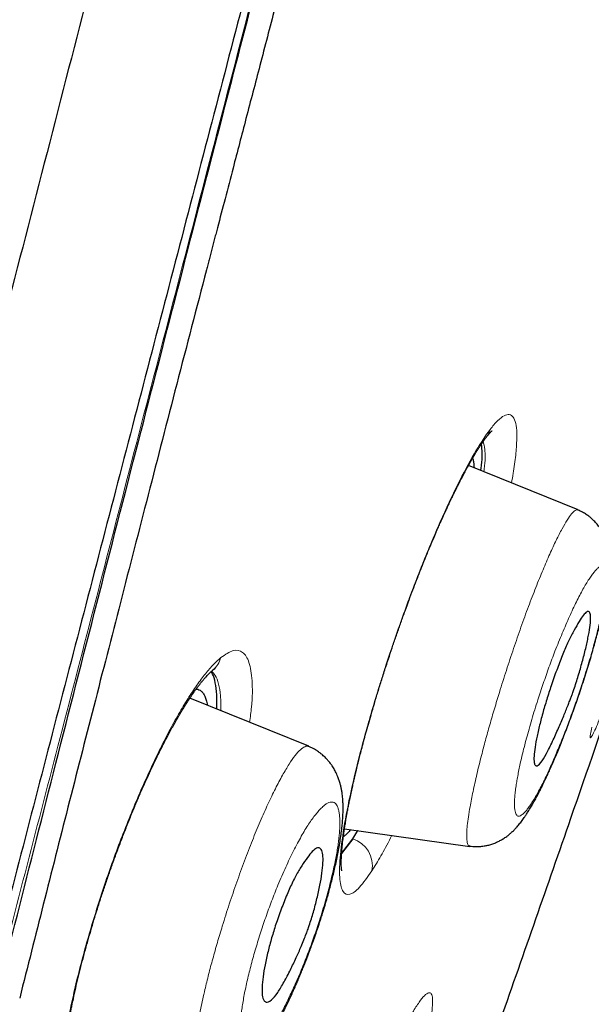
# Model space of a CAD drawing. Header units: millimetres. Extents: x 8 to 428, y 12 to 633.
# Tile 627 of 656: x 396.04 to 402.37, y 528.25 to 539.14. Entities that reach past the tile are written whole.
import ezdxf

# ---------------------------------------------------------------- set-up
doc = ezdxf.new("R2010")
doc.units = ezdxf.units.MM

msp = doc.modelspace()

# ---------------------------------------------------------------- linework, layer by layer
at = {"color": 7, "linetype": 'Continuous', "lineweight": 30}
for p, q in [((402.227, 533.722), (401.014, 534.213)), ((399.245, 531.105), (397.929, 531.637)), ((399.641, 530.192), (401.029, 529.997)), ((399.732, 530.079), (399.787, 530.172)), ((399.609, 529.917), (399.732, 530.079)), ((399.732, 530.079), (399.609, 529.917)), ((401.03, 530.003), (401.029, 530.003))]:
    msp.add_line(p, q, dxfattribs=at)
at = {"color": 8, "linetype": 'Continuous', "lineweight": 0}
msp.add_line((399.732, 530.079), (399.79, 530.172), dxfattribs=at)
for centre, radius, start, end in [((401.009, 534.675), 0.252, 322.6321, 345.1141), ((398.014, 532.155), 0.267, 309.4374, 345.2617), ((399.643, 529.785), 0.307, 348.8195, 73.1597)]:
    msp.add_arc(centre, radius, start, end, dxfattribs=at)
at = {"color": 7, "linetype": 'Continuous', "lineweight": 30}
for points, knots in [([(420.014, 629.605), (420.013, 629.603), (420.012, 629.598), (419.971, 629.469), (419.878, 629.147), (419.722, 628.58), (419.496, 627.752), (419.199, 626.671), (418.825, 625.3), (418.411, 623.779), (417.977, 622.177), (417.546, 620.58), (417.051, 618.724), (416.485, 616.58), (415.861, 614.164), (415.153, 611.4), (414.372, 608.323), (413.526, 604.979), (412.674, 601.595), (411.818, 598.197), (410.68, 593.674), (409.252, 588.018), (407.536, 581.24), (405.82, 574.492), (404.104, 567.762), (402.412, 561.181), (400.749, 554.728), (399.115, 548.403), (397.707, 542.944), (396.524, 538.36), (395.567, 534.647), (394.615, 530.945), (394, 528.545), (393.692, 527.338)], [0, 0, 0, 0, 0.030104, 0.061035, 0.09217, 0.123409, 0.154679, 0.185995, 0.217455, 0.249147, 0.270468, 0.291994, 0.313775, 0.335843, 0.357877, 0.379688, 0.405541, 0.431088, 0.456365, 0.481427, 0.506312, 0.555772, 0.604988, 0.653967, 0.702726, 0.751547, 0.797345, 0.843352, 0.889543, 0.91688, 0.944369, 0.972053, 1, 1, 1, 1]), ([(421.375, 627.678), (421.374, 627.675), (421.373, 627.669), (421.334, 627.538), (421.245, 627.214), (421.106, 626.685), (420.924, 625.995), (420.712, 625.199), (420.454, 624.231), (420.147, 623.075), (419.803, 621.78), (419.426, 620.357), (419.021, 618.825), (418.598, 617.216), (418.17, 615.57), (417.752, 613.943), (417.307, 612.196), (416.787, 610.152), (416.191, 607.8), (415.519, 605.149), (414.832, 602.441), (414.136, 599.696), (413.432, 596.93), (412.489, 593.225), (411.3, 588.572), (409.865, 582.976), (408.424, 577.379), (406.979, 571.787), (405.532, 566.197), (404.155, 560.907), (402.852, 555.912), (401.624, 551.214), (400.397, 546.521), (399.325, 542.422), (398.409, 538.918), (397.647, 536.004), (396.892, 533.114), (396.146, 530.251), (395.665, 528.391), (395.424, 527.46)], [0, 0, 0, 0, 0.027802, 0.059104, 0.090443, 0.121803, 0.146902, 0.172005, 0.197113, 0.222239, 0.247392, 0.268376, 0.289385, 0.31042, 0.326215, 0.342014, 0.357809, 0.373592, 0.394608, 0.4156, 0.436565, 0.457508, 0.478426, 0.499323, 0.541077, 0.582794, 0.624472, 0.666101, 0.707702, 0.749322, 0.784323, 0.819351, 0.854402, 0.889475, 0.911535, 0.933614, 0.955715, 0.977839, 1, 1, 1, 1]), ([(400.297, 544.705), (400.205, 544.358), (400.028, 543.68), (399.768, 542.692), (399.523, 541.759), (399.293, 540.881), (399.076, 540.057), (398.882, 539.316), (398.708, 538.652), (398.554, 538.063), (398.425, 537.571), (398.32, 537.169), (398.257, 536.929), (398.219, 536.782), (398.203, 536.722), (398.188, 536.663), (398.172, 536.604), (398.157, 536.546), (398.142, 536.489), (398.127, 536.432), (398.008, 535.973), (397.786, 535.122), (397.469, 533.894), (397.162, 532.704), (396.866, 531.552), (396.581, 530.438), (396.308, 529.362), (396.132, 528.664), (396.045, 528.319)], [0, 0, 0, 0, 0.062296, 0.121394, 0.177285, 0.229965, 0.279431, 0.325682, 0.363726, 0.399286, 0.432365, 0.452839, 0.472233, 0.475916, 0.479557, 0.483157, 0.486714, 0.490231, 0.493705, 0.497138, 0.500529, 0.577418, 0.652428, 0.725605, 0.796956, 0.86647, 0.934149, 1, 1, 1, 1]), ([(395.598, 527.573), (395.878, 528.681), (396.449, 530.939), (397.357, 534.47), (398.24, 537.889), (398.823, 540.129), (399.088, 541.152)], [0, 0, 0, 0, 0.253512, 0.516589, 0.779208, 1, 1, 1, 1]), ([(399.611, 529.727), (399.612, 529.726), (399.612, 529.726), (399.611, 529.727), (399.611, 529.729), (399.61, 529.733), (399.609, 529.739), (399.609, 529.745), (399.608, 529.752), (399.607, 529.759), (399.606, 529.769), (399.606, 529.782), (399.605, 529.799), (399.605, 529.817), (399.605, 529.836), (399.606, 529.855), (399.607, 529.874), (399.608, 529.893), (399.609, 529.915), (399.61, 529.937), (399.612, 529.96), (399.614, 529.98), (399.616, 529.998), (399.618, 530.014), (399.619, 530.029), (399.621, 530.047), (399.624, 530.069), (399.627, 530.095), (399.632, 530.128), (399.637, 530.166), (399.644, 530.213), (399.653, 530.266), (399.662, 530.321), (399.672, 530.376), (399.682, 530.428), (399.692, 530.479), (399.701, 530.524), (399.71, 530.565), (399.717, 530.6), (399.725, 530.633), (399.731, 530.664), (399.738, 530.692), (399.743, 530.717), (399.748, 530.739), (399.754, 530.763), (399.761, 530.794), (399.771, 530.835), (399.782, 530.883), (399.796, 530.939), (399.812, 531.002), (399.831, 531.076), (399.853, 531.159), (399.878, 531.253), (399.906, 531.351), (399.937, 531.459), (399.972, 531.578), (400.011, 531.708), (400.054, 531.844), (400.096, 531.977), (400.138, 532.104), (400.178, 532.225), (400.221, 532.349), (400.266, 532.476), (400.311, 532.601), (400.355, 532.722), (400.397, 532.834), (400.437, 532.939), (400.476, 533.037), (400.512, 533.128), (400.547, 533.216), (400.582, 533.3), (400.616, 533.381), (400.647, 533.452), (400.673, 533.514), (400.696, 533.566), (400.716, 533.609), (400.733, 533.647), (400.748, 533.68), (400.76, 533.706), (400.769, 533.726), (400.777, 533.743), (400.787, 533.764), (400.799, 533.789), (400.812, 533.818), (400.828, 533.851), (400.845, 533.887), (400.865, 533.926), (400.885, 533.967), (400.91, 534.017), (400.938, 534.071), (400.968, 534.129), (400.996, 534.18), (401.022, 534.227), (401.045, 534.268), (401.063, 534.299), (401.077, 534.323), (401.087, 534.34), (401.096, 534.354), (401.104, 534.366), (401.11, 534.377), (401.117, 534.388), (401.125, 534.401), (401.135, 534.416), (401.147, 534.435), (401.161, 534.455), (401.176, 534.477), (401.192, 534.5), (401.203, 534.515), (401.209, 534.522)], [0, 0, 0, 0, 0.002072, 0.007353, 0.012458, 0.018247, 0.024531, 0.030985, 0.036725, 0.041789, 0.046988, 0.05513, 0.063991, 0.072566, 0.080664, 0.088387, 0.094771, 0.10156, 0.108753, 0.116347, 0.12351, 0.129659, 0.13479, 0.138936, 0.143015, 0.147431, 0.153724, 0.160596, 0.168077, 0.178095, 0.189142, 0.201219, 0.214327, 0.225351, 0.236356, 0.246667, 0.256285, 0.263479, 0.270227, 0.276529, 0.282318, 0.28724, 0.292301, 0.295832, 0.299247, 0.305212, 0.312389, 0.320779, 0.330385, 0.341207, 0.35299, 0.367467, 0.382551, 0.398241, 0.414541, 0.433806, 0.453865, 0.47472, 0.496372, 0.514267, 0.532671, 0.551583, 0.571, 0.590921, 0.609509, 0.627184, 0.643926, 0.659737, 0.674618, 0.688569, 0.703808, 0.717749, 0.730396, 0.74175, 0.75095, 0.759082, 0.766179, 0.772533, 0.778211, 0.780904, 0.784292, 0.788523, 0.793595, 0.799508, 0.806262, 0.813856, 0.82229, 0.831535, 0.840826, 0.855643, 0.869624, 0.882771, 0.895082, 0.906561, 0.917172, 0.922884, 0.928022, 0.932586, 0.936576, 0.940201, 0.943522, 0.948034, 0.953734, 0.960622, 0.968695, 0.97795, 0.988386, 1, 1, 1, 1]), ([(401.209, 534.522), (401.213, 534.527), (401.22, 534.537), (401.23, 534.548), (401.238, 534.557), (401.244, 534.564), (401.249, 534.57), (401.253, 534.575), (401.256, 534.578), (401.26, 534.582), (401.263, 534.585), (401.266, 534.588), (401.269, 534.591), (401.272, 534.593), (401.274, 534.595), (401.275, 534.596), (401.275, 534.596), (401.275, 534.596)], [0, 0, 0, 0, 0.110666, 0.206973, 0.289015, 0.356872, 0.410609, 0.463896, 0.512086, 0.561355, 0.611697, 0.664147, 0.723052, 0.801339, 0.886472, 0.965471, 1, 1, 1, 1]), ([(401.241, 534.581), (401.24, 534.58), (401.237, 534.579), (401.233, 534.578), (401.231, 534.578)], [0, 0, 0, 0, 0.32835, 1, 1, 1, 1]), ([(401.15, 534.158), (401.151, 534.165), (401.167, 534.27), (401.169, 534.37), (401.159, 534.432), (401.156, 534.448)], [0, 0, 0, 0, 0.0505071, 0.7518693, 1, 1, 1, 1]), ([(401.06, 534.293), (401.06, 534.293), (401.064, 534.284), (401.069, 534.257), (401.074, 534.222), (401.075, 534.196), (401.075, 534.188)], [0, 0, 0, 0, 0.0041374, 0.4096085, 0.8185412, 1, 1, 1, 1]), ([(401.029, 530), (401.05, 529.998), (401.09, 529.994), (401.147, 529.996), (401.196, 530.002), (401.241, 530.012), (401.284, 530.025), (401.324, 530.041), (401.356, 530.057), (401.38, 530.07), (401.399, 530.081), (401.418, 530.094), (401.436, 530.106), (401.452, 530.118), (401.465, 530.129), (401.476, 530.139), (401.489, 530.15), (401.503, 530.163), (401.518, 530.177), (401.53, 530.19), (401.541, 530.202), (401.56, 530.223), (401.585, 530.253), (401.615, 530.293), (401.643, 530.333), (401.671, 530.375), (401.697, 530.417), (401.724, 530.464), (401.751, 530.511), (401.774, 530.554), (401.793, 530.591), (401.811, 530.626), (401.828, 530.661), (401.845, 530.696), (401.86, 530.727), (401.873, 530.754), (401.889, 530.789), (401.91, 530.835), (401.938, 530.896), (401.966, 530.962), (401.995, 531.031), (402.025, 531.103), (402.055, 531.179), (402.086, 531.26), (402.118, 531.344), (402.151, 531.431), (402.184, 531.522), (402.217, 531.616), (402.25, 531.713), (402.282, 531.811), (402.313, 531.908), (402.343, 532.003), (402.371, 532.096), (402.396, 532.185), (402.42, 532.271), (402.442, 532.353), (402.462, 532.43), (402.479, 532.502), (402.495, 532.569), (402.508, 532.631), (402.52, 532.688), (402.531, 532.744), (402.541, 532.799), (402.549, 532.847), (402.555, 532.887), (402.559, 532.917), (402.563, 532.945), (402.566, 532.973), (402.569, 533.003), (402.571, 533.032), (402.573, 533.057), (402.574, 533.081), (402.575, 533.105), (402.575, 533.13), (402.575, 533.155), (402.574, 533.18), (402.572, 533.205), (402.569, 533.235), (402.566, 533.264), (402.561, 533.292), (402.556, 533.315), (402.551, 533.335), (402.547, 533.351), (402.542, 533.366), (402.536, 533.386), (402.528, 533.407), (402.519, 533.429), (402.51, 533.448), (402.5, 533.468), (402.488, 533.491), (402.472, 533.515), (402.455, 533.54), (402.438, 533.562), (402.42, 533.582), (402.402, 533.601), (402.38, 533.622), (402.352, 533.646), (402.317, 533.671), (402.274, 533.697), (402.242, 533.711), (402.225, 533.718)], [0, 0, 0, 0, 0.012785, 0.024194, 0.034076, 0.04235, 0.052213, 0.061486, 0.070524, 0.075225, 0.080321, 0.085811, 0.091393, 0.09614, 0.099999, 0.103681, 0.108147, 0.113683, 0.119329, 0.124317, 0.128683, 0.132933, 0.147971, 0.163536, 0.179538, 0.191939, 0.207999, 0.22271, 0.238013, 0.25203, 0.260799, 0.270489, 0.280678, 0.289788, 0.297675, 0.304355, 0.310806, 0.323735, 0.338088, 0.353861, 0.368429, 0.383941, 0.399953, 0.416414, 0.433326, 0.450691, 0.46851, 0.486788, 0.50553, 0.524604, 0.543431, 0.561962, 0.580216, 0.598147, 0.615718, 0.632919, 0.649467, 0.665285, 0.680375, 0.694743, 0.708567, 0.721939, 0.735692, 0.750854, 0.759671, 0.768442, 0.77586, 0.783054, 0.79265, 0.801628, 0.808226, 0.81533, 0.822673, 0.83015, 0.837568, 0.844953, 0.852338, 0.860592, 0.870554, 0.87723, 0.883565, 0.888819, 0.892853, 0.896534, 0.901101, 0.90745, 0.912942, 0.917325, 0.921964, 0.927562, 0.934121, 0.94082, 0.946693, 0.951919, 0.957245, 0.963027, 0.970226, 0.97886, 0.988829, 1, 1, 1, 1]), ([(401.93, 531.775), (401.94, 531.804), (401.96, 531.862), (402, 531.974), (402.051, 532.106), (402.111, 532.246), (402.17, 532.366), (402.227, 532.466), (402.275, 532.543), (402.315, 532.589), (402.34, 532.6), (402.355, 532.59), (402.364, 532.567), (402.368, 532.516), (402.36, 532.425), (402.339, 532.308), (402.309, 532.171), (402.27, 532.022), (402.225, 531.868), (402.189, 531.754), (402.164, 531.682), (402.151, 531.647), (402.134, 531.605), (402.107, 531.535), (402.065, 531.431), (402.006, 531.294), (401.941, 531.147), (401.872, 531.01), (401.809, 530.908), (401.772, 530.883), (401.755, 530.892), (401.748, 530.901), (401.74, 530.922), (401.737, 530.97), (401.745, 531.063), (401.765, 531.18), (401.796, 531.318), (401.834, 531.466), (401.879, 531.62), (401.913, 531.724), (401.93, 531.775)], [0, 0, 0, 0, 0.0162884, 0.0322624, 0.0638027, 0.094447, 0.1244609, 0.1556289, 0.1867864, 0.217892, 0.2489261, 0.2660308, 0.2830436, 0.3162081, 0.3486144, 0.3802281, 0.4109799, 0.4411361, 0.4703973, 0.499117, 0.5042981, 0.51086, 0.518814, 0.5281889, 0.5512383, 0.5796983, 0.6138401, 0.6534927, 0.6986726, 0.749348, 0.7609877, 0.7724583, 0.7837925, 0.8173287, 0.8498116, 0.8815393, 0.9122915, 0.9422811, 0.9714959, 1, 1, 1, 1]), ([(396.522, 527.259), (396.522, 527.267), (396.52, 527.281), (396.518, 527.303), (396.517, 527.322), (396.516, 527.339), (396.516, 527.356), (396.516, 527.38), (396.516, 527.417), (396.517, 527.461), (396.519, 527.504), (396.521, 527.542), (396.523, 527.579), (396.526, 527.614), (396.529, 527.647), (396.533, 527.68), (396.536, 527.71), (396.539, 527.737), (396.542, 527.761), (396.546, 527.786), (396.549, 527.812), (396.552, 527.837), (396.556, 527.858), (396.558, 527.876), (396.56, 527.889), (396.562, 527.902), (396.564, 527.916), (396.567, 527.933), (396.571, 527.956), (396.576, 527.986), (396.582, 528.022), (396.589, 528.061), (396.596, 528.102), (396.604, 528.143), (396.612, 528.184), (396.626, 528.249), (396.645, 528.339), (396.671, 528.456), (396.7, 528.575), (396.73, 528.696), (396.763, 528.821), (396.797, 528.943), (396.832, 529.065), (396.867, 529.184), (396.905, 529.306), (396.945, 529.432), (396.988, 529.561), (397.033, 529.692), (397.08, 529.826), (397.13, 529.961), (397.182, 530.099), (397.236, 530.236), (397.29, 530.372), (397.345, 530.501), (397.396, 530.621), (397.446, 530.732), (397.493, 530.834), (397.537, 530.927), (397.578, 531.012), (397.616, 531.089), (397.652, 531.159), (397.684, 531.221), (397.71, 531.269), (397.731, 531.307), (397.746, 531.334), (397.761, 531.361), (397.775, 531.385), (397.788, 531.409), (397.803, 531.434), (397.82, 531.463), (397.84, 531.497), (397.864, 531.535), (397.889, 531.575), (397.915, 531.616), (397.942, 531.657), (397.969, 531.696), (397.995, 531.733), (398.02, 531.766), (398.043, 531.796), (398.064, 531.822), (398.084, 531.846), (398.103, 531.868), (398.122, 531.888), (398.134, 531.902), (398.143, 531.91), (398.148, 531.915), (398.153, 531.92), (398.159, 531.926), (398.166, 531.933), (398.175, 531.941), (398.181, 531.946), (398.185, 531.949)], [0, 0, 0, 0, 0.010572, 0.01972, 0.02744, 0.033727, 0.039241, 0.04495, 0.059215, 0.074518, 0.08494, 0.095418, 0.105084, 0.113888, 0.121829, 0.12944, 0.137468, 0.14272, 0.148137, 0.153721, 0.159472, 0.165079, 0.169694, 0.173269, 0.175999, 0.178232, 0.181113, 0.184651, 0.188848, 0.195157, 0.202535, 0.210363, 0.218177, 0.225976, 0.23376, 0.24153, 0.262069, 0.282544, 0.302947, 0.323269, 0.343673, 0.364689, 0.383213, 0.402198, 0.421638, 0.441524, 0.46185, 0.482612, 0.50381, 0.525488, 0.547671, 0.570355, 0.593314, 0.615363, 0.636317, 0.656167, 0.674904, 0.692525, 0.709026, 0.724408, 0.738673, 0.751832, 0.764144, 0.770724, 0.777078, 0.783207, 0.789059, 0.794595, 0.800567, 0.807583, 0.816506, 0.826691, 0.837942, 0.849824, 0.862319, 0.874714, 0.88749, 0.899705, 0.911216, 0.922166, 0.932623, 0.943848, 0.954798, 0.96515, 0.968379, 0.971478, 0.974659, 0.979014, 0.984693, 0.99169, 1, 1, 1, 1]), ([(398.228, 531.516), (398.229, 531.571), (398.23, 531.683), (398.213, 531.81), (398.19, 531.895), (398.168, 531.921), (398.162, 531.928)], [0, 0, 0, 0, 0.282867, 0.584331, 0.876314, 1, 1, 1, 1]), ([(398.185, 531.949), (398.187, 531.951), (398.192, 531.954), (398.197, 531.958), (398.202, 531.962), (398.205, 531.964), (398.206, 531.965), (398.207, 531.965), (398.208, 531.966), (398.209, 531.966), (398.21, 531.967), (398.212, 531.968), (398.212, 531.968), (398.212, 531.968)], [0, 0, 0, 0, 0.160896, 0.297861, 0.411145, 0.500958, 0.567468, 0.612337, 0.659955, 0.716615, 0.782276, 0.914962, 1, 1, 1, 1]), ([(402.687, 531.877), (402.507, 531.353), (402.069, 530.086), (401.551, 528.598), (401.211, 527.635), (401.132, 527.412)], [0, 0, 0, 0, 0.351675, 0.850577, 1, 1, 1, 1]), ([(397.998, 531.736), (398.004, 531.736), (398.02, 531.735), (398.043, 531.725), (398.067, 531.705), (398.087, 531.677), (398.103, 531.638), (398.115, 531.599), (398.12, 531.57), (398.122, 531.559)], [0, 0, 0, 0, 0.0974607, 0.259525, 0.4208741, 0.5821807, 0.7441258, 0.9073893, 1, 1, 1, 1]), ([(398.035, 527.386), (398.053, 527.384), (398.088, 527.38), (398.14, 527.38), (398.184, 527.384), (398.219, 527.39), (398.244, 527.395), (398.266, 527.401), (398.288, 527.407), (398.315, 527.416), (398.344, 527.427), (398.371, 527.44), (398.396, 527.452), (398.423, 527.467), (398.449, 527.484), (398.473, 527.5), (398.494, 527.516), (398.527, 527.542), (398.567, 527.578), (398.614, 527.626), (398.655, 527.673), (398.695, 527.724), (398.733, 527.776), (398.771, 527.831), (398.801, 527.877), (398.824, 527.916), (398.842, 527.945), (398.862, 527.978), (398.884, 528.018), (398.908, 528.061), (398.932, 528.105), (398.955, 528.149), (398.978, 528.194), (399.001, 528.24), (399.024, 528.288), (399.046, 528.335), (399.067, 528.382), (399.089, 528.431), (399.111, 528.48), (399.132, 528.53), (399.154, 528.582), (399.176, 528.636), (399.197, 528.687), (399.215, 528.734), (399.229, 528.77), (399.239, 528.797), (399.247, 528.818), (399.256, 528.84), (399.266, 528.867), (399.277, 528.9), (399.291, 528.936), (399.305, 528.976), (399.319, 529.015), (399.332, 529.055), (399.346, 529.094), (399.359, 529.134), (399.372, 529.172), (399.383, 529.207), (399.391, 529.234), (399.398, 529.255), (399.402, 529.269), (399.406, 529.281), (399.41, 529.294), (399.416, 529.313), (399.424, 529.339), (399.433, 529.372), (399.444, 529.41), (399.456, 529.449), (399.47, 529.5), (399.486, 529.562), (399.505, 529.635), (399.523, 529.709), (399.54, 529.783), (399.556, 529.857), (399.571, 529.934), (399.586, 530.013), (399.598, 530.091), (399.608, 530.166), (399.616, 530.231), (399.621, 530.288), (399.624, 530.342), (399.626, 530.393), (399.626, 530.446), (399.624, 530.488), (399.621, 530.526), (399.618, 530.559), (399.614, 530.594), (399.607, 530.63), (399.6, 530.666), (399.591, 530.698), (399.583, 530.723), (399.576, 530.745), (399.567, 530.769), (399.556, 530.795), (399.543, 530.821), (399.531, 530.844), (399.519, 530.865), (399.504, 530.889), (399.488, 530.911), (399.472, 530.932), (399.459, 530.947), (399.447, 530.961), (399.433, 530.975), (399.416, 530.992), (399.398, 531.008), (399.382, 531.021), (399.367, 531.032), (399.351, 531.044), (399.332, 531.057), (399.307, 531.072), (399.277, 531.087), (399.255, 531.097), (399.243, 531.102)], [0, 0, 0, 0, 0.011425, 0.022179, 0.032541, 0.039116, 0.044941, 0.049487, 0.054109, 0.060129, 0.068311, 0.074977, 0.081408, 0.088582, 0.096779, 0.104358, 0.110332, 0.117179, 0.137078, 0.154801, 0.172549, 0.189818, 0.209005, 0.225267, 0.243131, 0.25084, 0.258776, 0.268162, 0.279135, 0.291103, 0.302505, 0.313262, 0.32338, 0.335204, 0.34604, 0.356232, 0.366725, 0.377577, 0.387755, 0.398232, 0.409008, 0.420083, 0.430994, 0.440372, 0.448127, 0.452518, 0.456199, 0.460431, 0.465733, 0.472106, 0.479383, 0.48709, 0.495198, 0.502392, 0.509875, 0.517649, 0.52553, 0.532274, 0.537644, 0.541449, 0.54403, 0.545884, 0.548407, 0.551687, 0.556956, 0.563454, 0.571091, 0.578888, 0.586584, 0.601374, 0.615739, 0.63155, 0.646884, 0.662734, 0.679474, 0.697138, 0.715464, 0.73359, 0.751235, 0.764073, 0.777703, 0.792828, 0.806053, 0.819848, 0.828336, 0.83727, 0.847081, 0.857321, 0.867534, 0.876834, 0.882838, 0.888154, 0.894668, 0.902165, 0.908992, 0.915063, 0.9206, 0.926582, 0.933725, 0.939167, 0.943695, 0.947334, 0.951351, 0.956457, 0.962452, 0.966814, 0.970152, 0.974009, 0.978958, 0.98497, 0.992002, 1, 1, 1, 1]), ([(399.709, 530.183), (399.707, 530.179), (399.692, 530.161), (399.668, 530.136), (399.644, 530.113), (399.632, 530.105), (399.628, 530.103)], [0, 0, 0, 0, 0.091122, 0.475447, 0.860508, 1, 1, 1, 1]), ([(398.894, 529.172), (398.904, 529.202), (398.925, 529.259), (398.967, 529.372), (399.02, 529.503), (399.085, 529.642), (399.152, 529.76), (399.217, 529.857), (399.273, 529.93), (399.322, 529.975), (399.355, 529.984), (399.377, 529.972), (399.393, 529.946), (399.405, 529.891), (399.403, 529.794), (399.389, 529.673), (399.363, 529.534), (399.329, 529.385), (399.287, 529.234), (399.249, 529.113), (399.216, 529.024), (399.191, 528.96), (399.154, 528.871), (399.104, 528.758), (399.04, 528.623), (398.969, 528.488), (398.897, 528.37), (398.828, 528.286), (398.784, 528.267), (398.761, 528.278), (398.751, 528.288), (398.737, 528.311), (398.727, 528.362), (398.728, 528.459), (398.742, 528.58), (398.767, 528.72), (398.802, 528.868), (398.844, 529.021), (398.877, 529.122), (398.894, 529.172)], [0, 0, 0, 0, 0.016315, 0.032306, 0.063854, 0.09449, 0.124498, 0.155667, 0.186825, 0.217937, 0.248975, 0.266718, 0.284276, 0.318272, 0.351124, 0.38288, 0.413411, 0.443045, 0.471481, 0.499087, 0.509375, 0.521567, 0.535759, 0.560627, 0.589784, 0.623182, 0.661007, 0.70309, 0.749393, 0.761369, 0.773141, 0.784745, 0.818904, 0.851739, 0.88354, 0.914148, 0.943722, 0.972324, 1, 1, 1, 1])]:
    msp.add_open_spline(points, degree=3, knots=knots, dxfattribs=at)
at = {"color": 8, "linetype": 'Continuous', "lineweight": 0}
for points, knots in [([(381.489, 530.14), (381.833, 531.343), (382.52, 533.751), (383.57, 537.492), (384.626, 541.277), (385.688, 545.098), (386.754, 548.937), (388, 553.43), (389.428, 558.577), (391.039, 564.371), (392.653, 570.165), (394.282, 575.954), (395.923, 581.739), (397.568, 587.521), (399.217, 593.293), (400.59, 598.083), (401.681, 601.889), (402.492, 604.724), (403.292, 607.528), (404.073, 610.282), (404.83, 612.966), (405.545, 615.537), (406.216, 617.976), (406.6, 619.42), (406.792, 620.142)], [0, 0, 0, 0, 0.041658, 0.083322, 0.12499, 0.166658, 0.208327, 0.249998, 0.312501, 0.37501, 0.437516, 0.500023, 0.56253, 0.625037, 0.687542, 0.750042, 0.781293, 0.812545, 0.843795, 0.875043, 0.906288, 0.937529, 0.968766, 1, 1, 1, 1]), ([(377.938, 532.177), (378.023, 532.484), (378.192, 533.097), (378.448, 534.03), (378.704, 534.969), (378.961, 535.915), (379.218, 536.866), (379.476, 537.823), (379.767, 538.905), (380.091, 540.112), (380.448, 541.446), (380.806, 542.785), (381.187, 544.214), (381.592, 545.731), (382.021, 547.339), (382.45, 548.949), (382.88, 550.561), (383.311, 552.176), (383.782, 553.938), (384.292, 555.85), (384.843, 557.909), (385.394, 559.97), (385.947, 562.03), (386.5, 564.091), (387.16, 566.543), (387.928, 569.387), (388.803, 572.623), (389.579, 575.465), (390.25, 577.914), (390.815, 579.97), (391.382, 582.025), (391.95, 584.079), (392.52, 586.132), (393.051, 588.037), (393.542, 589.793), (393.992, 591.402), (394.443, 593.008), (394.895, 594.612), (395.347, 596.213), (395.77, 597.705), (396.162, 599.088), (396.525, 600.363), (396.887, 601.634), (397.223, 602.809), (397.531, 603.891), (397.814, 604.878), (398.095, 605.86), (398.375, 606.837), (398.652, 607.807), (398.928, 608.77), (399.201, 609.724), (399.451, 610.6), (399.68, 611.4), (399.887, 612.125), (400.09, 612.84), (400.289, 613.54), (400.482, 614.224), (400.67, 614.893), (400.854, 615.548), (401.032, 616.187), (401.203, 616.806), (401.368, 617.407), (401.47, 617.789), (401.522, 617.98)], [0, 0, 0, 0, 0.0112, 0.0224, 0.0336, 0.0448, 0.055999, 0.0672, 0.0784, 0.0938, 0.1092, 0.124599, 0.139999, 0.158333, 0.176667, 0.195001, 0.213333, 0.231666, 0.249999, 0.273333, 0.296667, 0.32, 0.343334, 0.366669, 0.390002, 0.426667, 0.463335, 0.500002, 0.523336, 0.54667, 0.570004, 0.593337, 0.61667, 0.640004, 0.658337, 0.67667, 0.695003, 0.713337, 0.73167, 0.750004, 0.764705, 0.779405, 0.794104, 0.808806, 0.820356, 0.831904, 0.843454, 0.855004, 0.866555, 0.878104, 0.889653, 0.901203, 0.910279, 0.919354, 0.928427, 0.937504, 0.946432, 0.95536, 0.964289, 0.973217, 0.982144, 0.991073, 1, 1, 1, 1]), ([(395.742, 528.306), (395.983, 529.235), (396.481, 531.155), (397.276, 534.222), (398.134, 537.524), (399.052, 541.059), (399.686, 543.5), (400.012, 544.753)], [0, 0, 0, 0, 0.176196, 0.364121, 0.564202, 0.776166, 1, 1, 1, 1]), ([(401.253, 534.611), (401.282, 534.646), (401.339, 534.716), (401.41, 534.768), (401.468, 534.782), (401.511, 534.754), (401.539, 534.684), (401.552, 534.572), (401.547, 534.42), (401.528, 534.237), (401.503, 534.09), (401.49, 534.02)], [0, 0, 0, 0, 0.112519, 0.224788, 0.336915, 0.44894, 0.56091, 0.672955, 0.784996, 0.896945, 1, 1, 1, 1]), ([(399.944, 529.726), (399.897, 529.658), (399.801, 529.523), (399.694, 529.451), (399.62, 529.478), (399.583, 529.613), (399.586, 529.855), (399.629, 530.19), (399.708, 530.601), (399.823, 531.076), (399.971, 531.596), (400.142, 532.135), (400.33, 532.673), (400.528, 533.188), (400.728, 533.656), (400.921, 534.059), (401.101, 534.394), (401.202, 534.539), (401.253, 534.611)], [0, 0, 0, 0, 0.0626923, 0.1251503, 0.1875266, 0.2500078, 0.3126018, 0.375174, 0.4377045, 0.5002123, 0.5626963, 0.6251606, 0.6876101, 0.7499901, 0.8123498, 0.8748072, 0.9373651, 1, 1, 1, 1]), ([(401.184, 534.144), (401.186, 534.153), (401.201, 534.26), (401.201, 534.381), (401.183, 534.45), (401.176, 534.478)], [0, 0, 0, 0, 0.0569049, 0.6301198, 1, 1, 1, 1]), ([(401.029, 530.003), (401.027, 530.003), (401.015, 530), (401.003, 530.026), (400.994, 530.077), (400.994, 530.147), (401, 530.226), (401.012, 530.322), (401.032, 530.446), (401.063, 530.601), (401.105, 530.793), (401.153, 530.984), (401.201, 531.169), (401.249, 531.341), (401.301, 531.519), (401.362, 531.721), (401.433, 531.945), (401.513, 532.187), (401.595, 532.424), (401.678, 532.652), (401.76, 532.865), (401.84, 533.06), (401.915, 533.235), (401.986, 533.387), (402.051, 533.513), (402.108, 533.612), (402.157, 533.682), (402.196, 533.716), (402.218, 533.727), (402.225, 533.718), (402.225, 533.718)], [0, 0, 0, 0, 0.009295, 0.050534, 0.091813, 0.122781, 0.153748, 0.184707, 0.215653, 0.256918, 0.298201, 0.339469, 0.370405, 0.40132, 0.432224, 0.463135, 0.504383, 0.545678, 0.58698, 0.628254, 0.669496, 0.710735, 0.752009, 0.793287, 0.834494, 0.875549, 0.916448, 0.957572, 0.998964, 1, 1, 1, 1]), ([(402.28, 531.819), (402.292, 531.856), (402.315, 531.928), (402.348, 532.035), (402.379, 532.14), (402.407, 532.244), (402.433, 532.339), (402.454, 532.425), (402.473, 532.502), (402.489, 532.575), (402.503, 532.645), (402.516, 532.71), (402.527, 532.775), (402.535, 532.838), (402.541, 532.898), (402.544, 532.952), (402.544, 532.997), (402.541, 533.035), (402.535, 533.065), (402.526, 533.087), (402.513, 533.1), (402.498, 533.104), (402.479, 533.1), (402.458, 533.087), (402.434, 533.065), (402.408, 533.036), (402.38, 532.999), (402.349, 532.954), (402.316, 532.902), (402.282, 532.843), (402.246, 532.777), (402.209, 532.704), (402.171, 532.625), (402.132, 532.54), (402.093, 532.451), (402.053, 532.356), (402.012, 532.258), (401.974, 532.161), (401.938, 532.068), (401.905, 531.979), (401.873, 531.889), (401.842, 531.799), (401.811, 531.708), (401.779, 531.611), (401.747, 531.509), (401.715, 531.401), (401.684, 531.295), (401.655, 531.192), (401.631, 531.097), (401.609, 531.011), (401.591, 530.933), (401.575, 530.86), (401.562, 530.79), (401.55, 530.725), (401.539, 530.66), (401.531, 530.597), (401.525, 530.536), (401.522, 530.483), (401.523, 530.438), (401.526, 530.4), (401.532, 530.369), (401.542, 530.348), (401.554, 530.335), (401.569, 530.33), (401.588, 530.334), (401.608, 530.347), (401.632, 530.368), (401.658, 530.398), (401.686, 530.435), (401.716, 530.48), (401.748, 530.532), (401.782, 530.592), (401.817, 530.658), (401.854, 530.73), (401.889, 530.805), (401.923, 530.88), (401.956, 530.954), (401.989, 531.032), (402.023, 531.112), (402.056, 531.195), (402.09, 531.28), (402.123, 531.368), (402.156, 531.458), (402.188, 531.548), (402.22, 531.638), (402.251, 531.729), (402.27, 531.789), (402.28, 531.819)], [0, 0, 0, 0, 0.01251, 0.024955, 0.037413, 0.049962, 0.062681, 0.073194, 0.083602, 0.093951, 0.10429, 0.114668, 0.125134, 0.137496, 0.149998, 0.162597, 0.175093, 0.187587, 0.200271, 0.212775, 0.225175, 0.23755, 0.24998, 0.262409, 0.274934, 0.28751, 0.299983, 0.312461, 0.325175, 0.337704, 0.350123, 0.36251, 0.374943, 0.387486, 0.399934, 0.412361, 0.424842, 0.437452, 0.448008, 0.458444, 0.468808, 0.479146, 0.489508, 0.49994, 0.512389, 0.524931, 0.537537, 0.550049, 0.562571, 0.573152, 0.583603, 0.59397, 0.604301, 0.614643, 0.625044, 0.63752, 0.64993, 0.66235, 0.674855, 0.687519, 0.700091, 0.712539, 0.724943, 0.737383, 0.749937, 0.762309, 0.774801, 0.787393, 0.799893, 0.812382, 0.825102, 0.837622, 0.850023, 0.862385, 0.874788, 0.885153, 0.895566, 0.906071, 0.916498, 0.92689, 0.937288, 0.947958, 0.958478, 0.968894, 0.979254, 0.989606, 1, 1, 1, 1]), ([(398.273, 532.087), (398.32, 532.119), (398.415, 532.182), (398.519, 532.158), (398.59, 532.047), (398.623, 531.84), (398.623, 531.61), (398.598, 531.427), (398.59, 531.37)], [0, 0, 0, 0, 0.183691, 0.366218, 0.548718, 0.73238, 0.916309, 1, 1, 1, 1]), ([(396.501, 527.125), (396.498, 527.167), (396.491, 527.251), (396.494, 527.408), (396.507, 527.585), (396.531, 527.782), (396.566, 527.997), (396.611, 528.229), (396.666, 528.474), (396.731, 528.731), (396.804, 528.996), (396.885, 529.266), (396.972, 529.538), (397.066, 529.809), (397.165, 530.077), (397.268, 530.338), (397.374, 530.591), (397.482, 530.832), (397.59, 531.06), (397.698, 531.271), (397.804, 531.463), (397.907, 531.634), (398.007, 531.783), (398.101, 531.91), (398.191, 532.014), (398.246, 532.062), (398.273, 532.087)], [0, 0, 0, 0, 0.041749, 0.083482, 0.125187, 0.166844, 0.208438, 0.249975, 0.291581, 0.333319, 0.375111, 0.416877, 0.458552, 0.500105, 0.541665, 0.58334, 0.625093, 0.666868, 0.708601, 0.750244, 0.791816, 0.833394, 0.875006, 0.916654, 0.958324, 1, 1, 1, 1]), ([(398.274, 531.498), (398.273, 531.555), (398.272, 531.67), (398.249, 531.798), (398.215, 531.89), (398.183, 531.921), (398.169, 531.935)], [0, 0, 0, 0, 0.2629158, 0.5301134, 0.7957194, 1, 1, 1, 1]), ([(402.648, 531.883), (402.638, 531.854), (402.577, 531.687), (402.493, 531.47), (402.407, 531.261), (402.365, 531.186), (402.355, 531.201), (402.375, 531.287), (402.381, 531.314)], [0, 0, 0, 0, 0.044536, 0.258739, 0.473006, 0.687337, 0.901835, 1, 1, 1, 1]), ([(398.035, 527.389), (398.031, 527.389), (398.014, 527.388), (397.993, 527.416), (397.974, 527.475), (397.966, 527.566), (397.969, 527.686), (397.984, 527.834), (398.011, 528.006), (398.048, 528.199), (398.091, 528.393), (398.136, 528.579), (398.182, 528.753), (398.233, 528.932), (398.294, 529.135), (398.365, 529.359), (398.448, 529.602), (398.533, 529.839), (398.621, 530.064), (398.708, 530.276), (398.794, 530.468), (398.877, 530.639), (398.955, 530.787), (399.029, 530.91), (399.095, 531.006), (399.154, 531.072), (399.203, 531.103), (399.233, 531.111), (399.243, 531.101), (399.244, 531.101)], [0, 0, 0, 0, 0.0122231, 0.0532235, 0.0942697, 0.1353413, 0.176452, 0.2175484, 0.2586613, 0.2997945, 0.3409218, 0.3717607, 0.4025924, 0.4334229, 0.4642594, 0.5054093, 0.5466011, 0.5877813, 0.6288926, 0.6699156, 0.7109282, 0.7519851, 0.7930554, 0.834062, 0.8749189, 0.9156075, 0.9565122, 0.9976894, 1, 1, 1, 1]), ([(399.364, 529.177), (399.376, 529.213), (399.399, 529.286), (399.43, 529.394), (399.46, 529.501), (399.487, 529.605), (399.51, 529.702), (399.529, 529.789), (399.545, 529.867), (399.559, 529.942), (399.57, 530.012), (399.579, 530.079), (399.585, 530.145), (399.59, 530.21), (399.591, 530.272), (399.588, 530.326), (399.582, 530.373), (399.573, 530.413), (399.561, 530.445), (399.546, 530.468), (399.527, 530.483), (399.506, 530.489), (399.481, 530.487), (399.454, 530.476), (399.425, 530.457), (399.393, 530.43), (399.359, 530.395), (399.322, 530.352), (399.284, 530.301), (399.244, 530.244), (399.204, 530.18), (399.163, 530.109), (399.12, 530.032), (399.077, 529.948), (399.034, 529.86), (398.99, 529.767), (398.947, 529.669), (398.906, 529.573), (398.869, 529.479), (398.834, 529.391), (398.801, 529.301), (398.768, 529.211), (398.737, 529.12), (398.707, 529.028), (398.679, 528.937), (398.652, 528.846), (398.626, 528.757), (398.603, 528.668), (398.581, 528.582), (398.561, 528.497), (398.543, 528.416), (398.528, 528.337), (398.514, 528.262), (398.504, 528.192), (398.495, 528.125), (398.489, 528.059), (398.485, 527.994), (398.484, 527.932), (398.486, 527.878), (398.492, 527.831), (398.501, 527.791), (398.513, 527.759), (398.529, 527.736), (398.547, 527.721), (398.569, 527.715), (398.593, 527.717), (398.62, 527.728), (398.649, 527.747), (398.681, 527.774), (398.715, 527.809), (398.751, 527.851), (398.789, 527.901), (398.828, 527.959), (398.868, 528.023), (398.909, 528.094), (398.949, 528.167), (398.987, 528.241), (399.023, 528.314), (399.059, 528.391), (399.095, 528.47), (399.131, 528.552), (399.167, 528.637), (399.202, 528.725), (399.237, 528.815), (399.271, 528.905), (399.303, 528.995), (399.334, 529.086), (399.354, 529.147), (399.364, 529.177)], [0, 0, 0, 0, 0.012485, 0.024916, 0.037374, 0.049937, 0.062685, 0.073183, 0.08358, 0.093924, 0.104264, 0.114649, 0.125131, 0.137473, 0.149979, 0.162582, 0.175072, 0.187572, 0.200246, 0.212746, 0.225147, 0.237525, 0.249956, 0.262453, 0.274883, 0.287313, 0.29981, 0.312441, 0.32517, 0.33771, 0.350134, 0.362514, 0.374928, 0.38748, 0.399935, 0.412364, 0.424843, 0.437446, 0.44802, 0.458467, 0.468832, 0.479167, 0.48952, 0.499941, 0.510312, 0.520739, 0.531271, 0.541721, 0.552143, 0.562583, 0.573164, 0.583614, 0.593979, 0.604309, 0.61465, 0.625051, 0.637509, 0.649909, 0.662327, 0.674837, 0.687512, 0.700058, 0.712495, 0.7249, 0.73735, 0.749923, 0.7623, 0.774789, 0.787374, 0.799874, 0.812367, 0.824868, 0.837333, 0.849885, 0.862378, 0.874772, 0.885142, 0.895555, 0.906054, 0.916494, 0.926889, 0.937279, 0.947973, 0.958506, 0.968927, 0.979283, 0.989624, 1, 1, 1, 1]), ([(400.165, 530.119), (400.161, 530.11), (400.118, 530.023), (400.043, 529.885), (399.977, 529.779), (399.944, 529.726)], [0, 0, 0, 0, 0.053809, 0.526376, 1, 1, 1, 1]), ([(400.236, 527.862), (400.269, 527.926), (400.334, 528.054), (400.416, 528.197), (400.486, 528.301), (400.542, 528.363), (400.584, 528.384), (400.61, 528.361), (400.62, 528.296), (400.613, 528.188), (400.588, 528.034), (400.552, 527.861), (400.518, 527.725), (400.503, 527.667)], [0, 0, 0, 0, 0.093644, 0.186898, 0.279967, 0.372922, 0.465764, 0.558493, 0.65117, 0.743992, 0.836834, 0.929562, 1, 1, 1, 1])]:
    msp.add_open_spline(points, degree=3, knots=knots, dxfattribs=at)

doc.saveas('drawing.dxf')
